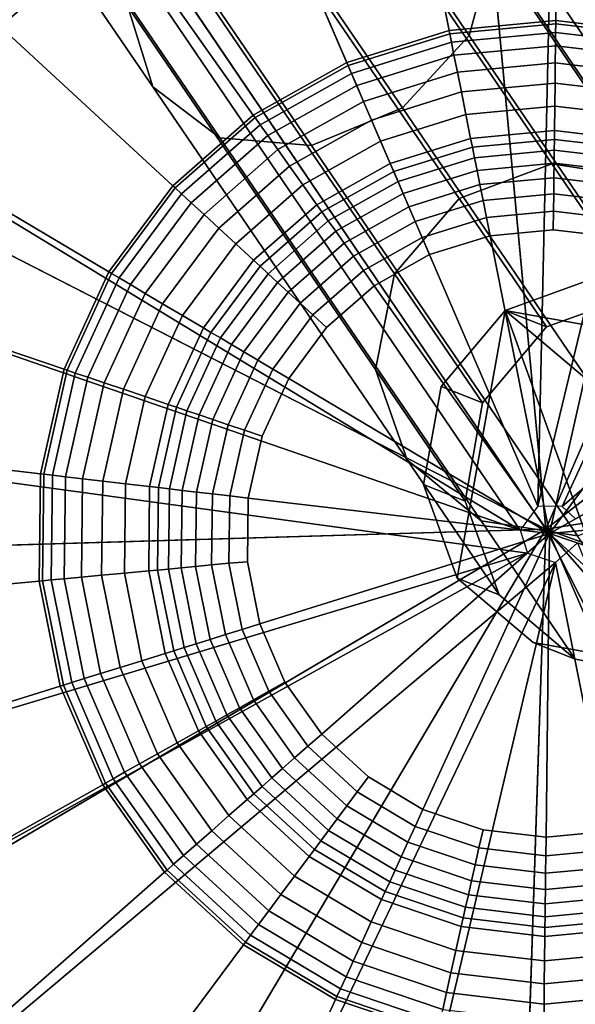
# Model space of a CAD drawing. Extents: x -43.1 to 43.1, y -41.3 to 41.3.
# Tile 283 of 656: x 17.448 to 17.897, y -28.705 to -27.91. Entities that reach past the tile are written whole.
import ezdxf

# ---------------------------------------------------------------- set-up
doc = ezdxf.new("R2010")
doc.units = 0
for name, color, linetype in [('CABLE.1', 18, 'CONTINUOUS'), ('LAMP', 7, 'CONTINUOUS'), ('LAMP_SUPPORT', 18, 'CONTINUOUS'), ('METAL_BASE', 254, 'CONTINUOUS')]:
    doc.layers.add(name, color=color, linetype=linetype)

msp = doc.modelspace()

# ---------------------------------------------------------------- linework, layer by layer
at = {"layer": 'CABLE.1'}
for points in [[(17.514, -27.3885, 33.0604), (17.4897, -27.4527, 33.0181), (17.8108, -27.9224, 33.6641), (17.8303, -27.8512, 33.6967)], [(17.4897, -27.4527, 33.0181), (17.4341, -27.5086, 33.0022), (17.757, -27.981, 33.6518), (17.8108, -27.9224, 33.6641)], [(17.2453, -27.5105, 33.1154), (17.2317, -27.4552, 33.1727), (17.5352, -27.8992, 33.7833), (17.5553, -27.964, 33.7391)], [(17.4341, -27.5086, 33.0022), (17.3622, -27.5413, 33.0169), (17.6834, -28.0112, 33.6631), (17.757, -27.981, 33.6518)], [(17.293, -27.542, 33.0584), (17.2453, -27.5105, 33.1154), (17.5553, -27.964, 33.7391), (17.6095, -28.005, 33.6951)], [(17.3622, -27.5413, 33.0169), (17.293, -27.542, 33.0584), (17.6095, -28.005, 33.6951), (17.6834, -28.0112, 33.6631)], [(17.6085, -27.7695, 33.8283), (17.6822, -27.7393, 33.8169), (17.8778, -28.026, 34.4901), (17.8027, -28.0541, 34.4965)], [(17.6822, -27.7393, 33.8169), (17.756, -27.7455, 33.785), (17.9557, -28.0382, 34.472), (17.8778, -28.026, 34.4901)], [(17.756, -27.7455, 33.785), (17.8102, -27.7865, 33.741), (18.0155, -28.0873, 34.4472), (17.9557, -28.0382, 34.472)], [(17.5547, -27.828, 33.816), (17.6085, -27.7695, 33.8283), (17.8027, -28.0541, 34.4965), (17.7505, -28.1149, 34.4895)], [(17.8102, -27.7865, 33.741), (17.8303, -27.8512, 33.6967), (18.0411, -28.1603, 34.4221), (18.0155, -28.0873, 34.4472)], [(17.5352, -27.8992, 33.7833), (17.5547, -27.828, 33.816), (17.7505, -28.1149, 34.4895), (17.7352, -28.1922, 34.471)], [(17.8303, -27.8512, 33.6967), (17.8108, -27.9224, 33.6641), (18.0258, -28.2375, 34.4037), (18.0411, -28.1603, 34.4221)], [(17.5553, -27.964, 33.7391), (17.5352, -27.8992, 33.7833), (17.7352, -28.1922, 34.471), (17.7608, -28.2651, 34.446)], [(17.8108, -27.9224, 33.6641), (17.757, -27.981, 33.6518), (17.9736, -28.2983, 34.3967), (18.0258, -28.2375, 34.4037)], [(17.6095, -28.005, 33.6951), (17.5553, -27.964, 33.7391), (17.7608, -28.2651, 34.446), (17.8206, -28.3143, 34.4212)], [(17.757, -27.981, 33.6518), (17.6834, -28.0112, 33.6631), (17.8985, -28.3264, 34.4031), (17.9736, -28.2983, 34.3967)], [(17.6834, -28.0112, 33.6631), (17.6095, -28.005, 33.6951), (17.8206, -28.3143, 34.4212), (17.8985, -28.3264, 34.4031)], [(17.8027, -28.0541, 34.4965), (17.8778, -28.026, 34.4901), (17.9491, -28.1304, 35.2264), (17.8734, -28.1577, 35.2272)], [(17.8778, -28.026, 34.4901), (17.9557, -28.0382, 34.472), (18.0284, -28.1447, 35.2229), (17.9491, -28.1304, 35.2264)], [(17.7505, -28.1149, 34.4895), (17.8027, -28.0541, 34.4965), (17.8734, -28.1577, 35.2272), (17.8216, -28.2191, 35.225)], [(17.7352, -28.1922, 34.471), (17.7505, -28.1149, 34.4895), (17.8216, -28.2191, 35.225), (17.8076, -28.2983, 35.2203)], [(17.84, -28.1444, 36.3847), (17.9156, -28.1171, 36.3865), (17.9947, -28.1313, 36.389), (18.0561, -28.1832, 36.3913)], [(17.8734, -28.1577, 35.2272), (17.9491, -28.1304, 35.2264), (17.9156, -28.1171, 36.3865), (17.84, -28.1444, 36.3847)], [(17.84, -28.1444, 36.3847), (17.8012, -28.3606, 36.386), (17.774, -28.285, 36.3844), (17.7882, -28.2059, 36.3839)], [(17.8216, -28.2191, 35.225), (17.8734, -28.1577, 35.2272), (17.84, -28.1444, 36.3847), (17.7882, -28.2059, 36.3839)], [(17.84, -28.1444, 36.3847), (17.9417, -28.4266, 36.3908), (17.8626, -28.4124, 36.3884), (17.8012, -28.3606, 36.386)], [(17.84, -28.1444, 36.3847), (18.0692, -28.3379, 36.3935), (18.0173, -28.3994, 36.3927), (17.9417, -28.4266, 36.3908)], [(17.84, -28.1444, 36.3847), (18.0561, -28.1832, 36.3913), (18.0834, -28.2588, 36.393), (18.0692, -28.3379, 36.3935)], [(17.7608, -28.2651, 34.446), (17.7352, -28.1922, 34.471), (17.8076, -28.2983, 35.2203), (17.835, -28.374, 35.2145)], [(17.8076, -28.2983, 35.2203), (17.8216, -28.2191, 35.225), (17.7882, -28.2059, 36.3839), (17.774, -28.285, 36.3844)], [(17.8206, -28.3143, 34.4212), (17.7608, -28.2651, 34.446), (17.835, -28.374, 35.2145), (17.8966, -28.426, 35.2091)], [(17.835, -28.374, 35.2145), (17.8076, -28.2983, 35.2203), (17.774, -28.285, 36.3844), (17.8012, -28.3606, 36.386)], [(17.8985, -28.3264, 34.4031), (17.8206, -28.3143, 34.4212), (17.8966, -28.426, 35.2091), (17.9759, -28.4402, 35.2055)], [(17.8966, -28.426, 35.2091), (17.835, -28.374, 35.2145), (17.8012, -28.3606, 36.386), (17.8626, -28.4124, 36.3884)], [(17.9759, -28.4402, 35.2055), (17.8966, -28.426, 35.2091), (17.8626, -28.4124, 36.3884), (17.9417, -28.4266, 36.3908)]]:
    msp.add_3dface(points, dxfattribs=at)
at = {"layer": 'LAMP'}
for points in [[(17.6172, -27.6079, 41.1433), (17.4479, -27.6939, 41.1433), (17.8727, -28.3209, 41.1433), (17.8026, -27.5667, 41.1433)], [(17.9923, -27.573, 41.1433), (17.8026, -27.5667, 41.1433), (17.8727, -28.3209, 41.1433), (18.1746, -27.6262, 41.1433)], [(18.3378, -27.7231, 41.1434), (18.1746, -27.6262, 41.1433), (17.8727, -28.3209, 41.1433), (18.4719, -27.8576, 41.1434)], [(17.3053, -27.8192, 41.1433), (17.1984, -27.9761, 41.1433), (17.8727, -28.3209, 41.1433), (17.4479, -27.6939, 41.1433)], [(17.6703, -27.7559, 44.2735), (17.8171, -27.7233, 44.2735), (17.8727, -28.3209, 44.2735), (17.5361, -27.824, 44.2735)], [(17.9675, -27.7282, 44.2735), (18.1119, -27.7704, 44.2735), (17.8727, -28.3209, 44.2735), (17.8171, -27.7233, 44.2735)], [(17.3444, -27.8537, 44.2522), (17.4772, -27.737, 44.2522), (17.5361, -27.824, 44.2735), (17.4231, -27.9233, 44.2735)], [(18.2413, -27.8472, 44.2735), (18.3475, -27.9538, 44.2735), (17.8727, -28.3209, 44.2735), (18.1119, -27.7704, 44.2735)], [(17.4231, -27.9233, 44.2735), (17.5361, -27.824, 44.2735), (17.8727, -28.3209, 44.2735), (17.3384, -28.0477, 44.2735)], [(18.5683, -28.0211, 41.1434), (18.4719, -27.8576, 41.1434), (17.8727, -28.3209, 41.1433), (18.621, -28.2035, 41.1433)], [(18.4239, -28.0834, 44.2735), (18.4657, -28.2279, 44.2735), (17.8727, -28.3209, 44.2735), (18.3475, -27.9538, 44.2735)], [(17.1338, -28.1546, 41.1433), (17.1157, -28.3436, 41.1433), (17.8727, -28.3209, 41.1433), (17.1984, -27.9761, 41.1433)], [(17.2872, -28.1891, 44.2735), (17.3384, -28.0477, 44.2735), (17.8727, -28.3209, 44.2735), (17.2728, -28.3389, 44.2735)], [(18.6267, -28.3933, 41.1433), (18.621, -28.2035, 41.1433), (17.8727, -28.3209, 41.1433), (18.585, -28.5785, 41.1433)], [(18.4702, -28.3783, 44.2735), (18.4372, -28.5251, 44.2735), (17.8727, -28.3209, 44.2735), (18.4657, -28.2279, 44.2735)], [(17.1451, -28.5312, 41.1433), (17.2202, -28.7055, 41.1433), (17.8727, -28.3209, 41.1433), (17.1157, -28.3436, 41.1433)], [(17.3364, -28.8557, 41.1433), (17.4862, -28.9723, 41.1433), (17.8727, -28.3209, 41.1433), (17.2202, -28.7055, 41.1433)], [(17.2961, -28.4875, 44.2735), (17.2728, -28.3389, 44.2735), (17.8727, -28.3209, 44.2735), (17.3557, -28.6257, 44.2735)], [(17.4477, -28.7447, 44.2735), (17.3557, -28.6257, 44.2735), (17.8727, -28.3209, 44.2735), (17.5665, -28.8371, 44.2735)], [(17.6604, -29.048, 41.1433), (17.8478, -29.0779, 41.1433), (17.8727, -28.3209, 41.1433), (17.4862, -28.9723, 41.1433)], [(17.7044, -28.897, 44.2735), (17.5665, -28.8371, 44.2735), (17.8727, -28.3209, 44.2735), (17.853, -28.9208, 44.2735)], [(18.0369, -29.0603, 41.1433), (18.2156, -28.9963, 41.1433), (17.8727, -28.3209, 41.1433), (17.8478, -29.0779, 41.1433)], [(18.0028, -28.9069, 44.2735), (17.853, -28.9208, 44.2735), (17.8727, -28.3209, 44.2735), (18.1444, -28.8561, 44.2735)], [(18.3687, -28.659, 44.2735), (18.269, -28.7717, 44.2735), (17.8727, -28.3209, 44.2735), (18.4372, -28.5251, 44.2735)], [(18.4986, -28.7476, 41.1433), (18.585, -28.5785, 41.1433), (17.8727, -28.3209, 41.1433), (18.3728, -28.8898, 41.1433)], [(18.269, -28.7717, 44.2735), (18.1444, -28.8561, 44.2735), (17.8727, -28.3209, 44.2735)], [(18.3728, -28.8898, 41.1433), (17.8727, -28.3209, 41.1433), (18.2156, -28.9963, 41.1433)]]:
    msp.add_3dface(points, dxfattribs=at)
at = {"layer": 'LAMP_SUPPORT'}
for points in [[(17.8665, -28.3026, 40.5662), (17.4975, -27.4465, 40.5662), (17.6883, -27.387, 40.5662), (17.8873, -27.3685, 40.5662)], [(17.8665, -28.3026, 40.5662), (17.8873, -27.3685, 40.5662), (18.0858, -27.3918, 40.5662)], [(17.8859, -28.3028, 40.5662), (17.8665, -28.3026, 40.5662), (18.0858, -27.3918, 40.5662), (18.2752, -27.4558, 40.5662)], [(17.8665, -28.3026, 40.5662), (17.8522, -28.3218, 40.5662), (17.3232, -27.5444, 40.5662), (17.4975, -27.4465, 40.5662)], [(17.8859, -28.3028, 40.5662), (18.2752, -27.4558, 40.5662), (18.4471, -27.5578, 40.5662), (18.594, -27.6933, 40.5662)], [(17.8522, -28.3218, 40.5662), (17.0537, -27.8366, 40.5662), (17.1731, -27.6763, 40.5662), (17.3232, -27.5444, 40.5662)], [(17.8851, -27.5564, 36.7827), (17.7252, -27.5713, 36.7827), (17.7947, -27.9185, 36.7827), (17.8809, -27.9105, 36.7827)], [(18.0446, -27.5751, 36.7827), (17.8851, -27.5564, 36.7827), (17.8809, -27.9105, 36.7827), (17.9668, -27.9206, 36.7827)], [(17.7252, -27.5713, 36.7827), (17.5719, -27.6191, 36.7827), (17.712, -27.9443, 36.7827), (17.7947, -27.9185, 36.7827)], [(17.5719, -27.6191, 36.7827), (17.4318, -27.6977, 36.7827), (17.6365, -27.9867, 36.7827), (17.712, -27.9443, 36.7827)], [(17.4318, -27.6977, 36.7827), (17.3112, -27.8037, 36.7827), (17.5715, -28.0438, 36.7827), (17.6365, -27.9867, 36.7827)], [(17.8967, -28.3128, 40.5662), (17.8859, -28.3028, 40.5662), (18.594, -27.6933, 40.5662), (18.7096, -27.8564, 40.5662)], [(17.3112, -27.8037, 36.7827), (17.2153, -27.9325, 36.7827), (17.5198, -28.1132, 36.7827), (17.5715, -28.0438, 36.7827)], [(17.8522, -28.3218, 40.5662), (16.9702, -28.0183, 40.5662), (17.0537, -27.8366, 40.5662)], [(17.8809, -27.9105, 36.7827), (17.7947, -27.9185, 36.7827), (17.7952, -27.9211, 36.763), (17.8808, -27.9131, 36.763)], [(17.8808, -27.9131, 36.763), (17.7952, -27.9211, 36.763), (17.7965, -27.9279, 36.7108), (17.8807, -27.9201, 36.7108)], [(17.9663, -27.9231, 36.763), (17.8808, -27.9131, 36.763), (17.8807, -27.9201, 36.7108), (17.9647, -27.9299, 36.7108)], [(17.9668, -27.9206, 36.7827), (17.8809, -27.9105, 36.7827), (17.8808, -27.9131, 36.763), (17.9663, -27.9231, 36.763)], [(17.7947, -27.9185, 36.7827), (17.712, -27.9443, 36.7827), (17.7131, -27.9467, 36.763), (17.7952, -27.9211, 36.763)], [(17.7952, -27.9211, 36.763), (17.7131, -27.9467, 36.763), (17.7158, -27.9531, 36.7108), (17.7965, -27.9279, 36.7108)], [(17.8807, -27.9201, 36.7108), (17.7965, -27.9279, 36.7108), (17.7986, -27.9384, 36.6355), (17.8806, -27.9308, 36.6355)], [(17.9647, -27.9299, 36.7108), (17.8807, -27.9201, 36.7108), (17.8806, -27.9308, 36.6355), (17.9624, -27.9404, 36.6355)], [(17.7965, -27.9279, 36.7108), (17.7158, -27.9531, 36.7108), (17.7201, -27.9629, 36.6355), (17.7986, -27.9384, 36.6355)], [(17.8806, -27.9308, 36.6355), (17.7986, -27.9384, 36.6355), (17.8014, -27.952, 36.5472), (17.8805, -27.9447, 36.5472)], [(17.9624, -27.9404, 36.6355), (17.8806, -27.9308, 36.6355), (17.8805, -27.9447, 36.5472), (17.9593, -27.9539, 36.5472)], [(17.2153, -27.9325, 36.7827), (17.1482, -28.0784, 36.7827), (17.4837, -28.1919, 36.7827), (17.5198, -28.1132, 36.7827)], [(17.7986, -27.9384, 36.6355), (17.7201, -27.9629, 36.6355), (17.7256, -27.9757, 36.5472), (17.8014, -27.952, 36.5472)], [(17.712, -27.9443, 36.7827), (17.6365, -27.9867, 36.7827), (17.6381, -27.9888, 36.763), (17.7131, -27.9467, 36.763)], [(17.7131, -27.9467, 36.763), (17.6381, -27.9888, 36.763), (17.6421, -27.9945, 36.7108), (17.7158, -27.9531, 36.7108)], [(17.8805, -27.9447, 36.5472), (17.8014, -27.952, 36.5472), (17.8046, -27.9681, 36.4555), (17.8803, -27.9611, 36.4555)], [(17.9593, -27.9539, 36.5472), (17.8805, -27.9447, 36.5472), (17.8803, -27.9611, 36.4555), (17.9557, -27.97, 36.4555)], [(17.7158, -27.9531, 36.7108), (17.6421, -27.9945, 36.7108), (17.6483, -28.0032, 36.6355), (17.7201, -27.9629, 36.6355)], [(17.8014, -27.952, 36.5472), (17.7256, -27.9757, 36.5472), (17.7321, -27.9908, 36.4555), (17.8046, -27.9681, 36.4555)], [(17.8803, -27.9611, 36.4555), (17.8046, -27.9681, 36.4555), (17.8082, -27.9862, 36.3703), (17.88, -27.9795, 36.3703)], [(17.9557, -27.97, 36.4555), (17.8803, -27.9611, 36.4555), (17.88, -27.9795, 36.3703), (17.9517, -27.9879, 36.3703)], [(17.7201, -27.9629, 36.6355), (17.6483, -28.0032, 36.6355), (17.6563, -28.0145, 36.5472), (17.7256, -27.9757, 36.5472)], [(17.8046, -27.9681, 36.4555), (17.7321, -27.9908, 36.4555), (17.7393, -28.0077, 36.3703), (17.8082, -27.9862, 36.3703)], [(17.7256, -27.9757, 36.5472), (17.6563, -28.0145, 36.5472), (17.6658, -28.028, 36.4555), (17.7321, -27.9908, 36.4555)], [(17.8082, -27.9862, 36.3703), (17.7393, -28.0077, 36.3703), (17.7472, -28.0258, 36.3013), (17.8121, -28.0056, 36.3013)], [(17.88, -27.9795, 36.3703), (17.8082, -27.9862, 36.3703), (17.8121, -28.0056, 36.3013), (17.8798, -27.9993, 36.3013)], [(17.9517, -27.9879, 36.3703), (17.88, -27.9795, 36.3703), (17.8798, -27.9993, 36.3013), (17.9473, -28.0072, 36.3013)], [(17.6365, -27.9867, 36.7827), (17.5715, -28.0438, 36.7827), (17.5735, -28.0456, 36.763), (17.6381, -27.9888, 36.763)], [(17.6381, -27.9888, 36.763), (17.5735, -28.0456, 36.763), (17.5786, -28.0503, 36.7108), (17.6421, -27.9945, 36.7108)], [(17.6421, -27.9945, 36.7108), (17.5786, -28.0503, 36.7108), (17.5864, -28.0576, 36.6355), (17.6483, -28.0032, 36.6355)], [(17.7321, -27.9908, 36.4555), (17.6658, -28.028, 36.4555), (17.6764, -28.043, 36.3703), (17.7393, -28.0077, 36.3703)], [(17.8798, -27.9993, 36.3013), (17.8121, -28.0056, 36.3013), (17.8135, -28.0126, 36.2841), (17.8797, -28.0064, 36.2841)], [(17.9473, -28.0072, 36.3013), (17.8798, -27.9993, 36.3013), (17.8797, -28.0064, 36.2841), (17.9458, -28.0141, 36.2841)], [(17.6483, -28.0032, 36.6355), (17.5864, -28.0576, 36.6355), (17.5967, -28.067, 36.5472), (17.6563, -28.0145, 36.5472)], [(17.7393, -28.0077, 36.3703), (17.6764, -28.043, 36.3703), (17.6879, -28.0591, 36.3013), (17.7472, -28.0258, 36.3013)], [(17.8121, -28.0056, 36.3013), (17.7472, -28.0258, 36.3013), (17.75, -28.0324, 36.2841), (17.8135, -28.0126, 36.2841)], [(17.8797, -28.0064, 36.2841), (17.8135, -28.0126, 36.2841), (17.8152, -28.0212, 36.2683), (17.8796, -28.0152, 36.2683)], [(17.9458, -28.0141, 36.2841), (17.8797, -28.0064, 36.2841), (17.8796, -28.0152, 36.2683), (17.9438, -28.0227, 36.2683)], [(17.8522, -28.3218, 40.5662), (17.858, -28.3403, 40.5662), (16.9263, -28.2133, 40.5662), (16.9702, -28.0183, 40.5662)], [(17.6563, -28.0145, 36.5472), (17.5967, -28.067, 36.5472), (17.6087, -28.0781, 36.4555), (17.6658, -28.028, 36.4555)], [(17.8135, -28.0126, 36.2841), (17.75, -28.0324, 36.2841), (17.7535, -28.0405, 36.2683), (17.8152, -28.0212, 36.2683)], [(17.8796, -28.0152, 36.2683), (17.8152, -28.0212, 36.2683), (17.8173, -28.0314, 36.2543), (17.8795, -28.0256, 36.2543)], [(17.9438, -28.0227, 36.2683), (17.8796, -28.0152, 36.2683), (17.8795, -28.0256, 36.2543), (17.9416, -28.0328, 36.2543)], [(17.7472, -28.0258, 36.3013), (17.6879, -28.0591, 36.3013), (17.692, -28.0649, 36.2841), (17.75, -28.0324, 36.2841)], [(17.8152, -28.0212, 36.2683), (17.7535, -28.0405, 36.2683), (17.7576, -28.05, 36.2543), (17.8173, -28.0314, 36.2543)], [(17.8795, -28.0256, 36.2543), (17.8173, -28.0314, 36.2543), (17.8196, -28.0429, 36.2426), (17.8793, -28.0373, 36.2426)], [(17.9416, -28.0328, 36.2543), (17.8795, -28.0256, 36.2543), (17.8793, -28.0373, 36.2426), (17.939, -28.0443, 36.2426)], [(17.6658, -28.028, 36.4555), (17.6087, -28.0781, 36.4555), (17.6223, -28.0906, 36.3703), (17.6764, -28.043, 36.3703)], [(17.75, -28.0324, 36.2841), (17.692, -28.0649, 36.2841), (17.6971, -28.0721, 36.2683), (17.7535, -28.0405, 36.2683)], [(17.8173, -28.0314, 36.2543), (17.7576, -28.05, 36.2543), (17.7622, -28.0607, 36.2426), (17.8196, -28.0429, 36.2426)], [(17.7535, -28.0405, 36.2683), (17.6971, -28.0721, 36.2683), (17.7031, -28.0806, 36.2543), (17.7576, -28.05, 36.2543)], [(17.8793, -28.0373, 36.2426), (17.8196, -28.0429, 36.2426), (17.8221, -28.0556, 36.2337), (17.8792, -28.0503, 36.2337)], [(17.939, -28.0443, 36.2426), (17.8793, -28.0373, 36.2426), (17.8792, -28.0503, 36.2337), (17.9361, -28.057, 36.2337)], [(17.5715, -28.0438, 36.7827), (17.5198, -28.1132, 36.7827), (17.5221, -28.1146, 36.763), (17.5735, -28.0456, 36.763)], [(17.5735, -28.0456, 36.763), (17.5221, -28.1146, 36.763), (17.5281, -28.1181, 36.7108), (17.5786, -28.0503, 36.7108)], [(17.6764, -28.043, 36.3703), (17.6223, -28.0906, 36.3703), (17.6368, -28.104, 36.3013), (17.6879, -28.0591, 36.3013)], [(17.7576, -28.05, 36.2543), (17.7031, -28.0806, 36.2543), (17.7099, -28.0901, 36.2426), (17.7622, -28.0607, 36.2426)], [(17.8196, -28.0429, 36.2426), (17.7622, -28.0607, 36.2426), (17.7674, -28.0727, 36.2337), (17.8221, -28.0556, 36.2337)], [(17.5786, -28.0503, 36.7108), (17.5281, -28.1181, 36.7108), (17.5373, -28.1236, 36.6355), (17.5864, -28.0576, 36.6355)], [(17.5864, -28.0576, 36.6355), (17.5373, -28.1236, 36.6355), (17.5492, -28.1307, 36.5472), (17.5967, -28.067, 36.5472)], [(17.8221, -28.0556, 36.2337), (17.7674, -28.0727, 36.2337), (17.7729, -28.0856, 36.228), (17.8249, -28.0694, 36.228)], [(17.8792, -28.0503, 36.2337), (17.8221, -28.0556, 36.2337), (17.8249, -28.0694, 36.228), (17.879, -28.0644, 36.228)], [(17.9361, -28.057, 36.2337), (17.8792, -28.0503, 36.2337), (17.879, -28.0644, 36.228), (17.933, -28.0707, 36.228)], [(17.6879, -28.0591, 36.3013), (17.6368, -28.104, 36.3013), (17.642, -28.1088, 36.2841), (17.692, -28.0649, 36.2841)], [(17.692, -28.0649, 36.2841), (17.642, -28.1088, 36.2841), (17.6485, -28.1148, 36.2683), (17.6971, -28.0721, 36.2683)], [(17.7622, -28.0607, 36.2426), (17.7099, -28.0901, 36.2426), (17.7174, -28.1007, 36.2337), (17.7674, -28.0727, 36.2337)], [(17.879, -28.0644, 36.228), (17.8249, -28.0694, 36.228), (17.8278, -28.0841, 36.226), (17.8788, -28.0794, 36.226)], [(17.933, -28.0707, 36.228), (17.879, -28.0644, 36.228), (17.8788, -28.0794, 36.226), (17.9298, -28.0853, 36.226)], [(17.5967, -28.067, 36.5472), (17.5492, -28.1307, 36.5472), (17.5633, -28.1391, 36.4555), (17.6087, -28.0781, 36.4555)], [(17.6971, -28.0721, 36.2683), (17.6485, -28.1148, 36.2683), (17.6561, -28.1218, 36.2543), (17.7031, -28.0806, 36.2543)], [(17.7674, -28.0727, 36.2337), (17.7174, -28.1007, 36.2337), (17.7255, -28.1122, 36.228), (17.7729, -28.0856, 36.228)], [(17.8249, -28.0694, 36.228), (17.7729, -28.0856, 36.228), (17.7789, -28.0994, 36.226), (17.8278, -28.0841, 36.226)], [(17.1482, -28.0784, 36.7827), (17.1129, -28.2351, 36.7827), (17.4647, -28.2763, 36.7827), (17.4837, -28.1919, 36.7827)], [(17.6087, -28.0781, 36.4555), (17.5633, -28.1391, 36.4555), (17.5792, -28.1485, 36.3703), (17.6223, -28.0906, 36.3703)], [(17.7031, -28.0806, 36.2543), (17.6561, -28.1218, 36.2543), (17.6648, -28.1298, 36.2426), (17.7099, -28.0901, 36.2426)], [(17.9298, -28.0853, 36.226), (17.8788, -28.0794, 36.226), (17.8278, -28.0841, 36.226), (17.8759, -28.3245, 36.226)], [(17.7729, -28.0856, 36.228), (17.7255, -28.1122, 36.228), (17.7342, -28.1245, 36.226), (17.7789, -28.0994, 36.226)], [(17.8278, -28.0841, 36.226), (17.7789, -28.0994, 36.226), (17.7342, -28.1245, 36.226), (17.8759, -28.3245, 36.226)], [(18.0224, -28.1279, 36.226), (17.9783, -28.1018, 36.226), (17.9298, -28.0853, 36.226), (17.8759, -28.3245, 36.226)], [(17.6223, -28.0906, 36.3703), (17.5792, -28.1485, 36.3703), (17.5962, -28.1585, 36.3013), (17.6368, -28.104, 36.3013)], [(17.7099, -28.0901, 36.2426), (17.6648, -28.1298, 36.2426), (17.6743, -28.1386, 36.2337), (17.7174, -28.1007, 36.2337)], [(17.6368, -28.104, 36.3013), (17.5962, -28.1585, 36.3013), (17.6023, -28.1622, 36.2841), (17.642, -28.1088, 36.2841)], [(17.7174, -28.1007, 36.2337), (17.6743, -28.1386, 36.2337), (17.6846, -28.1481, 36.228), (17.7255, -28.1122, 36.228)], [(17.5198, -28.1132, 36.7827), (17.4837, -28.1919, 36.7827), (17.4861, -28.1927, 36.763), (17.5221, -28.1146, 36.763)], [(17.642, -28.1088, 36.2841), (17.6023, -28.1622, 36.2841), (17.6099, -28.1667, 36.2683), (17.6485, -28.1148, 36.2683)], [(17.7255, -28.1122, 36.228), (17.6846, -28.1481, 36.228), (17.6957, -28.1583, 36.226), (17.7342, -28.1245, 36.226)], [(17.5221, -28.1146, 36.763), (17.4861, -28.1927, 36.763), (17.4927, -28.195, 36.7108), (17.5281, -28.1181, 36.7108)], [(17.5281, -28.1181, 36.7108), (17.4927, -28.195, 36.7108), (17.5029, -28.1984, 36.6355), (17.5373, -28.1236, 36.6355)], [(17.6485, -28.1148, 36.2683), (17.6099, -28.1667, 36.2683), (17.6188, -28.172, 36.2543), (17.6561, -28.1218, 36.2543)], [(17.5373, -28.1236, 36.6355), (17.5029, -28.1984, 36.6355), (17.516, -28.2028, 36.5472), (17.5492, -28.1307, 36.5472)], [(17.6561, -28.1218, 36.2543), (17.6188, -28.172, 36.2543), (17.6289, -28.178, 36.2426), (17.6648, -28.1298, 36.2426)], [(17.7342, -28.1245, 36.226), (17.6957, -28.1583, 36.226), (17.6651, -28.1994, 36.226), (17.8759, -28.3245, 36.226)], [(18.0897, -28.2045, 36.226), (18.0601, -28.1627, 36.226), (18.0224, -28.1279, 36.226), (17.8759, -28.3245, 36.226)], [(17.5492, -28.1307, 36.5472), (17.516, -28.2028, 36.5472), (17.5316, -28.2081, 36.4555), (17.5633, -28.1391, 36.4555)], [(17.6648, -28.1298, 36.2426), (17.6289, -28.178, 36.2426), (17.6401, -28.1846, 36.2337), (17.6743, -28.1386, 36.2337)], [(17.5633, -28.1391, 36.4555), (17.5316, -28.2081, 36.4555), (17.5491, -28.214, 36.3703), (17.5792, -28.1485, 36.3703)], [(17.6743, -28.1386, 36.2337), (17.6401, -28.1846, 36.2337), (17.6522, -28.1918, 36.228), (17.6846, -28.1481, 36.228)], [(17.5792, -28.1485, 36.3703), (17.5491, -28.214, 36.3703), (17.5678, -28.2203, 36.3013), (17.5962, -28.1585, 36.3013)], [(17.6846, -28.1481, 36.228), (17.6522, -28.1918, 36.228), (17.6651, -28.1994, 36.226), (17.6957, -28.1583, 36.226)], [(17.5962, -28.1585, 36.3013), (17.5678, -28.2203, 36.3013), (17.5745, -28.2226, 36.2841), (17.6023, -28.1622, 36.2841)], [(17.6023, -28.1622, 36.2841), (17.5745, -28.2226, 36.2841), (17.5829, -28.2254, 36.2683), (17.6099, -28.1667, 36.2683)], [(17.6099, -28.1667, 36.2683), (17.5829, -28.2254, 36.2683), (17.5927, -28.2288, 36.2543), (17.6188, -28.172, 36.2543)], [(17.6188, -28.172, 36.2543), (17.5927, -28.2288, 36.2543), (17.6038, -28.2325, 36.2426), (17.6289, -28.178, 36.2426)], [(17.6289, -28.178, 36.2426), (17.6038, -28.2325, 36.2426), (17.6161, -28.2367, 36.2337), (17.6401, -28.1846, 36.2337)], [(17.6401, -28.1846, 36.2337), (17.6161, -28.2367, 36.2337), (17.6294, -28.2412, 36.228), (17.6522, -28.1918, 36.228)], [(17.4837, -28.1919, 36.7827), (17.4647, -28.2763, 36.7827), (17.4673, -28.2766, 36.763), (17.4861, -28.1927, 36.763)], [(17.4861, -28.1927, 36.763), (17.4673, -28.2766, 36.763), (17.4742, -28.2775, 36.7108), (17.4927, -28.195, 36.7108)], [(17.6522, -28.1918, 36.228), (17.6294, -28.2412, 36.228), (17.6437, -28.246, 36.226), (17.6651, -28.1994, 36.226)], [(17.4927, -28.195, 36.7108), (17.4742, -28.2775, 36.7108), (17.4848, -28.2787, 36.6355), (17.5029, -28.1984, 36.6355)], [(17.5029, -28.1984, 36.6355), (17.4848, -28.2787, 36.6355), (17.4986, -28.2803, 36.5472), (17.516, -28.2028, 36.5472)], [(17.6651, -28.1994, 36.226), (17.6437, -28.246, 36.226), (17.6324, -28.296, 36.226), (17.8759, -28.3245, 36.226)], [(17.516, -28.2028, 36.5472), (17.4986, -28.2803, 36.5472), (17.5149, -28.2822, 36.4555), (17.5316, -28.2081, 36.4555)], [(17.5316, -28.2081, 36.4555), (17.5149, -28.2822, 36.4555), (17.5332, -28.2844, 36.3703), (17.5491, -28.214, 36.3703)], [(18.12, -28.3018, 36.226), (18.11, -28.2516, 36.226), (18.0897, -28.2045, 36.226), (17.8759, -28.3245, 36.226)], [(17.858, -28.3403, 40.5662), (16.9632, -28.6091, 40.5662), (16.9239, -28.4131, 40.5662), (16.9263, -28.2133, 40.5662)], [(17.5491, -28.214, 36.3703), (17.5332, -28.2844, 36.3703), (17.5528, -28.2867, 36.3013), (17.5678, -28.2203, 36.3013)], [(17.5678, -28.2203, 36.3013), (17.5528, -28.2867, 36.3013), (17.5599, -28.2875, 36.2841), (17.5745, -28.2226, 36.2841)], [(17.5745, -28.2226, 36.2841), (17.5599, -28.2875, 36.2841), (17.5687, -28.2885, 36.2683), (17.5829, -28.2254, 36.2683)], [(17.5829, -28.2254, 36.2683), (17.5687, -28.2885, 36.2683), (17.579, -28.2897, 36.2543), (17.5927, -28.2288, 36.2543)], [(17.5927, -28.2288, 36.2543), (17.579, -28.2897, 36.2543), (17.5906, -28.2911, 36.2426), (17.6038, -28.2325, 36.2426)], [(17.6038, -28.2325, 36.2426), (17.5906, -28.2911, 36.2426), (17.6035, -28.2926, 36.2337), (17.6161, -28.2367, 36.2337)], [(17.1129, -28.2351, 36.7827), (17.111, -28.3957, 36.7827), (17.4636, -28.3629, 36.7827), (17.4647, -28.2763, 36.7827)], [(17.6161, -28.2367, 36.2337), (17.6035, -28.2926, 36.2337), (17.6175, -28.2942, 36.228), (17.6294, -28.2412, 36.228)], [(17.6294, -28.2412, 36.228), (17.6175, -28.2942, 36.228), (17.6324, -28.296, 36.226), (17.6437, -28.246, 36.226)], [(17.4647, -28.2763, 36.7827), (17.4636, -28.3629, 36.7827), (17.4662, -28.3627, 36.763), (17.4673, -28.2766, 36.763)], [(17.4673, -28.2766, 36.763), (17.4662, -28.3627, 36.763), (17.4732, -28.362, 36.7108), (17.4742, -28.2775, 36.7108)], [(17.4742, -28.2775, 36.7108), (17.4732, -28.362, 36.7108), (17.4838, -28.361, 36.6355), (17.4848, -28.2787, 36.6355)], [(17.4848, -28.2787, 36.6355), (17.4838, -28.361, 36.6355), (17.4977, -28.3597, 36.5472), (17.4986, -28.2803, 36.5472)], [(17.4986, -28.2803, 36.5472), (17.4977, -28.3597, 36.5472), (17.514, -28.3582, 36.4555), (17.5149, -28.2822, 36.4555)], [(17.5149, -28.2822, 36.4555), (17.514, -28.3582, 36.4555), (17.5324, -28.3565, 36.3703), (17.5332, -28.2844, 36.3703)], [(17.5332, -28.2844, 36.3703), (17.5324, -28.3565, 36.3703), (17.552, -28.3547, 36.3013), (17.5528, -28.2867, 36.3013)], [(17.5528, -28.2867, 36.3013), (17.552, -28.3547, 36.3013), (17.5591, -28.354, 36.2841), (17.5599, -28.2875, 36.2841)], [(17.5599, -28.2875, 36.2841), (17.5591, -28.354, 36.2841), (17.5679, -28.3532, 36.2683), (17.5687, -28.2885, 36.2683)], [(17.5687, -28.2885, 36.2683), (17.5679, -28.3532, 36.2683), (17.5782, -28.3522, 36.2543), (17.579, -28.2897, 36.2543)], [(17.579, -28.2897, 36.2543), (17.5782, -28.3522, 36.2543), (17.5899, -28.3511, 36.2426), (17.5906, -28.2911, 36.2426)], [(17.5906, -28.2911, 36.2426), (17.5899, -28.3511, 36.2426), (17.6028, -28.3499, 36.2337), (17.6035, -28.2926, 36.2337)], [(17.6035, -28.2926, 36.2337), (17.6028, -28.3499, 36.2337), (17.6168, -28.3486, 36.228), (17.6175, -28.2942, 36.228)], [(17.6175, -28.2942, 36.228), (17.6168, -28.3486, 36.228), (17.6318, -28.3473, 36.226), (17.6324, -28.296, 36.226)], [(17.6324, -28.296, 36.226), (17.6318, -28.3473, 36.226), (17.6419, -28.3975, 36.226), (17.8759, -28.3245, 36.226)], [(18.1082, -28.4031, 36.226), (18.1194, -28.3531, 36.226), (18.12, -28.3018, 36.226), (17.8759, -28.3245, 36.226)], [(17.6419, -28.3975, 36.226), (17.6621, -28.4446, 36.226), (17.6918, -28.4864, 36.226), (17.8759, -28.3245, 36.226)], [(17.6918, -28.4864, 36.226), (17.7295, -28.5211, 36.226), (17.7735, -28.5473, 36.226), (17.8759, -28.3245, 36.226)], [(17.7735, -28.5473, 36.226), (17.8221, -28.5637, 36.226), (17.873, -28.5697, 36.226), (17.8759, -28.3245, 36.226)], [(17.873, -28.5697, 36.226), (17.924, -28.5649, 36.226), (17.973, -28.5497, 36.226), (17.8759, -28.3245, 36.226)], [(17.973, -28.5497, 36.226), (18.0177, -28.5246, 36.226), (18.0561, -28.4907, 36.226), (17.8759, -28.3245, 36.226)], [(18.0561, -28.4907, 36.226), (18.0868, -28.4496, 36.226), (18.1082, -28.4031, 36.226), (17.8759, -28.3245, 36.226)], [(17.8806, -28.3479, 40.5662), (17.8985, -28.3322, 40.5662), (18.2544, -29.2026, 40.5662), (18.0635, -29.262, 40.5662)], [(17.858, -28.3403, 40.5662), (17.0423, -28.7927, 40.5662), (16.9632, -28.6091, 40.5662)], [(17.858, -28.3403, 40.5662), (17.8806, -28.3479, 40.5662), (17.1578, -28.9558, 40.5662), (17.0423, -28.7927, 40.5662)], [(17.8806, -28.3479, 40.5662), (17.4766, -29.1933, 40.5662), (17.3047, -29.0913, 40.5662), (17.1578, -28.9558, 40.5662)], [(17.8806, -28.3479, 40.5662), (17.666, -29.2573, 40.5662), (17.4766, -29.1933, 40.5662)], [(17.5679, -28.3532, 36.2683), (17.5806, -28.4166, 36.2683), (17.5905, -28.4135, 36.2543), (17.5782, -28.3522, 36.2543)], [(17.5782, -28.3522, 36.2543), (17.5905, -28.4135, 36.2543), (17.6017, -28.41, 36.2426), (17.5899, -28.3511, 36.2426)], [(17.5899, -28.3511, 36.2426), (17.6017, -28.41, 36.2426), (17.6141, -28.4062, 36.2337), (17.6028, -28.3499, 36.2337)], [(17.6028, -28.3499, 36.2337), (17.6141, -28.4062, 36.2337), (17.6275, -28.402, 36.228), (17.6168, -28.3486, 36.228)], [(17.6168, -28.3486, 36.228), (17.6275, -28.402, 36.228), (17.6419, -28.3975, 36.226), (17.6318, -28.3473, 36.226)], [(17.8806, -28.3479, 40.5662), (18.0635, -29.262, 40.5662), (17.8645, -29.2806, 40.5662), (17.666, -29.2573, 40.5662)], [(17.4838, -28.361, 36.6355), (17.5, -28.4417, 36.6355), (17.5132, -28.4376, 36.5472), (17.4977, -28.3597, 36.5472)], [(17.4977, -28.3597, 36.5472), (17.5132, -28.4376, 36.5472), (17.5289, -28.4327, 36.4555), (17.514, -28.3582, 36.4555)], [(17.514, -28.3582, 36.4555), (17.5289, -28.4327, 36.4555), (17.5465, -28.4272, 36.3703), (17.5324, -28.3565, 36.3703)], [(17.5324, -28.3565, 36.3703), (17.5465, -28.4272, 36.3703), (17.5654, -28.4214, 36.3013), (17.552, -28.3547, 36.3013)], [(17.552, -28.3547, 36.3013), (17.5654, -28.4214, 36.3013), (17.5722, -28.4192, 36.2841), (17.5591, -28.354, 36.2841)], [(17.5591, -28.354, 36.2841), (17.5722, -28.4192, 36.2841), (17.5806, -28.4166, 36.2683), (17.5679, -28.3532, 36.2683)], [(17.111, -28.3957, 36.7827), (17.1425, -28.5532, 36.7827), (17.4806, -28.4478, 36.7827), (17.4636, -28.3629, 36.7827)], [(17.4636, -28.3629, 36.7827), (17.4806, -28.4478, 36.7827), (17.4831, -28.447, 36.763), (17.4662, -28.3627, 36.763)], [(17.4662, -28.3627, 36.763), (17.4831, -28.447, 36.763), (17.4898, -28.4449, 36.7108), (17.4732, -28.362, 36.7108)], [(17.4732, -28.362, 36.7108), (17.4898, -28.4449, 36.7108), (17.5, -28.4417, 36.6355), (17.4838, -28.361, 36.6355)], [(17.6275, -28.402, 36.228), (17.6491, -28.4519, 36.228), (17.6621, -28.4446, 36.226), (17.6419, -28.3975, 36.226)], [(17.6017, -28.41, 36.2426), (17.6255, -28.4652, 36.2426), (17.6368, -28.4588, 36.2337), (17.6141, -28.4062, 36.2337)], [(17.6141, -28.4062, 36.2337), (17.6368, -28.4588, 36.2337), (17.6491, -28.4519, 36.228), (17.6275, -28.402, 36.228)], [(17.5806, -28.4166, 36.2683), (17.6062, -28.476, 36.2683), (17.6152, -28.4709, 36.2543), (17.5905, -28.4135, 36.2543)], [(17.5905, -28.4135, 36.2543), (17.6152, -28.4709, 36.2543), (17.6255, -28.4652, 36.2426), (17.6017, -28.41, 36.2426)], [(17.5465, -28.4272, 36.3703), (17.5751, -28.4935, 36.3703), (17.5923, -28.4838, 36.3013), (17.5654, -28.4214, 36.3013)], [(17.5654, -28.4214, 36.3013), (17.5923, -28.4838, 36.3013), (17.5985, -28.4803, 36.2841), (17.5722, -28.4192, 36.2841)], [(17.5722, -28.4192, 36.2841), (17.5985, -28.4803, 36.2841), (17.6062, -28.476, 36.2683), (17.5806, -28.4166, 36.2683)], [(17.5289, -28.4327, 36.4555), (17.559, -28.5025, 36.4555), (17.5751, -28.4935, 36.3703), (17.5465, -28.4272, 36.3703)], [(17.5, -28.4417, 36.6355), (17.5326, -28.5173, 36.6355), (17.5447, -28.5105, 36.5472), (17.5132, -28.4376, 36.5472)], [(17.5132, -28.4376, 36.5472), (17.5447, -28.5105, 36.5472), (17.559, -28.5025, 36.4555), (17.5289, -28.4327, 36.4555)], [(17.4806, -28.4478, 36.7827), (17.5149, -28.5273, 36.7827), (17.5172, -28.526, 36.763), (17.4831, -28.447, 36.763)], [(17.4831, -28.447, 36.763), (17.5172, -28.526, 36.763), (17.5232, -28.5226, 36.7108), (17.4898, -28.4449, 36.7108)], [(17.4898, -28.4449, 36.7108), (17.5232, -28.5226, 36.7108), (17.5326, -28.5173, 36.6355), (17.5, -28.4417, 36.6355)], [(17.6491, -28.4519, 36.228), (17.6805, -28.4963, 36.228), (17.6918, -28.4864, 36.226), (17.6621, -28.4446, 36.226)], [(17.1425, -28.5532, 36.7827), (17.2061, -28.7007, 36.7827), (17.5149, -28.5273, 36.7827), (17.4806, -28.4478, 36.7827)], [(17.6368, -28.4588, 36.2337), (17.6699, -28.5056, 36.2337), (17.6805, -28.4963, 36.228), (17.6491, -28.4519, 36.228)], [(17.6255, -28.4652, 36.2426), (17.6602, -28.5142, 36.2426), (17.6699, -28.5056, 36.2337), (17.6368, -28.4588, 36.2337)], [(17.6062, -28.476, 36.2683), (17.6436, -28.5288, 36.2683), (17.6514, -28.5219, 36.2543), (17.6152, -28.4709, 36.2543)], [(17.6152, -28.4709, 36.2543), (17.6514, -28.5219, 36.2543), (17.6602, -28.5142, 36.2426), (17.6255, -28.4652, 36.2426)], [(17.5985, -28.4803, 36.2841), (17.637, -28.5346, 36.2841), (17.6436, -28.5288, 36.2683), (17.6062, -28.476, 36.2683)], [(17.5751, -28.4935, 36.3703), (17.6168, -28.5523, 36.3703), (17.6316, -28.5393, 36.3013), (17.5923, -28.4838, 36.3013)], [(17.5923, -28.4838, 36.3013), (17.6316, -28.5393, 36.3013), (17.637, -28.5346, 36.2841), (17.5985, -28.4803, 36.2841)], [(17.6805, -28.4963, 36.228), (17.7205, -28.5332, 36.228), (17.7295, -28.5211, 36.226), (17.6918, -28.4864, 36.226)], [(17.559, -28.5025, 36.4555), (17.6029, -28.5645, 36.4555), (17.6168, -28.5523, 36.3703), (17.5751, -28.4935, 36.3703)], [(17.5447, -28.5105, 36.5472), (17.5906, -28.5753, 36.5472), (17.6029, -28.5645, 36.4555), (17.559, -28.5025, 36.4555)], [(17.6699, -28.5056, 36.2337), (17.7121, -28.5445, 36.2337), (17.7205, -28.5332, 36.228), (17.6805, -28.4963, 36.228)], [(17.5326, -28.5173, 36.6355), (17.5802, -28.5845, 36.6355), (17.5906, -28.5753, 36.5472), (17.5447, -28.5105, 36.5472)], [(17.6602, -28.5142, 36.2426), (17.7043, -28.5549, 36.2426), (17.7121, -28.5445, 36.2337), (17.6699, -28.5056, 36.2337)], [(17.5232, -28.5226, 36.7108), (17.5721, -28.5916, 36.7108), (17.5802, -28.5845, 36.6355), (17.5326, -28.5173, 36.6355)], [(17.6514, -28.5219, 36.2543), (17.6973, -28.5643, 36.2543), (17.7043, -28.5549, 36.2426), (17.6602, -28.5142, 36.2426)], [(17.5149, -28.5273, 36.7827), (17.5649, -28.5979, 36.7827), (17.5669, -28.5962, 36.763), (17.5172, -28.526, 36.763)], [(17.5172, -28.526, 36.763), (17.5669, -28.5962, 36.763), (17.5721, -28.5916, 36.7108), (17.5232, -28.5226, 36.7108)], [(17.6436, -28.5288, 36.2683), (17.6911, -28.5726, 36.2683), (17.6973, -28.5643, 36.2543), (17.6514, -28.5219, 36.2543)], [(17.7205, -28.5332, 36.228), (17.7673, -28.561, 36.228), (17.7735, -28.5473, 36.226), (17.7295, -28.5211, 36.226)], [(17.2061, -28.7007, 36.7827), (17.2989, -28.8317, 36.7827), (17.5649, -28.5979, 36.7827), (17.5149, -28.5273, 36.7827)], [(17.6316, -28.5393, 36.3013), (17.6816, -28.5854, 36.3013), (17.6859, -28.5797, 36.2841), (17.637, -28.5346, 36.2841)], [(17.637, -28.5346, 36.2841), (17.6859, -28.5797, 36.2841), (17.6911, -28.5726, 36.2683), (17.6436, -28.5288, 36.2683)], [(17.7121, -28.5445, 36.2337), (17.7614, -28.5737, 36.2337), (17.7673, -28.561, 36.228), (17.7205, -28.5332, 36.228)], [(17.6168, -28.5523, 36.3703), (17.6698, -28.6012, 36.3703), (17.6816, -28.5854, 36.3013), (17.6316, -28.5393, 36.3013)], [(17.7043, -28.5549, 36.2426), (17.756, -28.5855, 36.2426), (17.7614, -28.5737, 36.2337), (17.7121, -28.5445, 36.2337)], [(17.7673, -28.561, 36.228), (17.8188, -28.5784, 36.228), (17.8221, -28.5637, 36.226), (17.7735, -28.5473, 36.226)], [(17.6029, -28.5645, 36.4555), (17.6588, -28.616, 36.4555), (17.6698, -28.6012, 36.3703), (17.6168, -28.5523, 36.3703)], [(17.6973, -28.5643, 36.2543), (17.7511, -28.5962, 36.2543), (17.756, -28.5855, 36.2426), (17.7043, -28.5549, 36.2426)], [(17.5906, -28.5753, 36.5472), (17.649, -28.6292, 36.5472), (17.6588, -28.616, 36.4555), (17.6029, -28.5645, 36.4555)], [(17.6911, -28.5726, 36.2683), (17.7467, -28.6056, 36.2683), (17.7511, -28.5962, 36.2543), (17.6973, -28.5643, 36.2543)], [(17.7614, -28.5737, 36.2337), (17.8157, -28.5921, 36.2337), (17.8188, -28.5784, 36.228), (17.7673, -28.561, 36.228)], [(17.8188, -28.5784, 36.228), (17.8728, -28.5847, 36.228), (17.873, -28.5697, 36.226), (17.8221, -28.5637, 36.226)], [(17.8728, -28.5847, 36.228), (17.927, -28.5797, 36.228), (17.924, -28.5649, 36.226), (17.873, -28.5697, 36.226)], [(17.6859, -28.5797, 36.2841), (17.7431, -28.6136, 36.2841), (17.7467, -28.6056, 36.2683), (17.6911, -28.5726, 36.2683)], [(17.756, -28.5855, 36.2426), (17.8128, -28.6048, 36.2426), (17.8157, -28.5921, 36.2337), (17.7614, -28.5737, 36.2337)], [(17.5802, -28.5845, 36.6355), (17.6407, -28.6403, 36.6355), (17.649, -28.6292, 36.5472), (17.5906, -28.5753, 36.5472)], [(17.6816, -28.5854, 36.3013), (17.7401, -28.6201, 36.3013), (17.7431, -28.6136, 36.2841), (17.6859, -28.5797, 36.2841)], [(17.8157, -28.5921, 36.2337), (17.8726, -28.5988, 36.2337), (17.8728, -28.5847, 36.228), (17.8188, -28.5784, 36.228)], [(17.8726, -28.5988, 36.2337), (17.9297, -28.5935, 36.2337), (17.927, -28.5797, 36.228), (17.8728, -28.5847, 36.228)], [(17.5721, -28.5916, 36.7108), (17.6343, -28.6489, 36.7108), (17.6407, -28.6403, 36.6355), (17.5802, -28.5845, 36.6355)], [(17.6698, -28.6012, 36.3703), (17.7318, -28.6381, 36.3703), (17.7401, -28.6201, 36.3013), (17.6816, -28.5854, 36.3013)], [(17.7511, -28.5962, 36.2543), (17.8103, -28.6162, 36.2543), (17.8128, -28.6048, 36.2426), (17.756, -28.5855, 36.2426)], [(17.2989, -28.8317, 36.7827), (17.417, -28.9406, 36.7827), (17.6286, -28.6566, 36.7827), (17.5649, -28.5979, 36.7827)], [(17.5649, -28.5979, 36.7827), (17.6286, -28.6566, 36.7827), (17.6301, -28.6545, 36.763), (17.5669, -28.5962, 36.763)], [(17.5669, -28.5962, 36.763), (17.6301, -28.6545, 36.763), (17.6343, -28.6489, 36.7108), (17.5721, -28.5916, 36.7108)], [(17.7467, -28.6056, 36.2683), (17.808, -28.6263, 36.2683), (17.8103, -28.6162, 36.2543), (17.7511, -28.5962, 36.2543)], [(17.8128, -28.6048, 36.2426), (17.8725, -28.6118, 36.2426), (17.8726, -28.5988, 36.2337), (17.8157, -28.5921, 36.2337)], [(17.8725, -28.6118, 36.2426), (17.9323, -28.6062, 36.2426), (17.9297, -28.5935, 36.2337), (17.8726, -28.5988, 36.2337)], [(17.6588, -28.616, 36.4555), (17.7241, -28.6548, 36.4555), (17.7318, -28.6381, 36.3703), (17.6698, -28.6012, 36.3703)], [(17.7431, -28.6136, 36.2841), (17.8061, -28.6349, 36.2841), (17.808, -28.6263, 36.2683), (17.7467, -28.6056, 36.2683)], [(17.8103, -28.6162, 36.2543), (17.8724, -28.6235, 36.2543), (17.8725, -28.6118, 36.2426), (17.8128, -28.6048, 36.2426)], [(17.8724, -28.6235, 36.2543), (17.9346, -28.6177, 36.2543), (17.9323, -28.6062, 36.2426), (17.8725, -28.6118, 36.2426)], [(17.7401, -28.6201, 36.3013), (17.8045, -28.6419, 36.3013), (17.8061, -28.6349, 36.2841), (17.7431, -28.6136, 36.2841)], [(17.649, -28.6292, 36.5472), (17.7173, -28.6697, 36.5472), (17.7241, -28.6548, 36.4555), (17.6588, -28.616, 36.4555)], [(17.7318, -28.6381, 36.3703), (17.8002, -28.6612, 36.3703), (17.8045, -28.6419, 36.3013), (17.7401, -28.6201, 36.3013)], [(17.808, -28.6263, 36.2683), (17.8722, -28.6339, 36.2683), (17.8724, -28.6235, 36.2543), (17.8103, -28.6162, 36.2543)], [(17.8722, -28.6339, 36.2683), (17.9366, -28.6279, 36.2683), (17.9346, -28.6177, 36.2543), (17.8724, -28.6235, 36.2543)], [(17.6407, -28.6403, 36.6355), (17.7115, -28.6823, 36.6355), (17.7173, -28.6697, 36.5472), (17.649, -28.6292, 36.5472)], [(17.8061, -28.6349, 36.2841), (17.8721, -28.6427, 36.2841), (17.8722, -28.6339, 36.2683), (17.808, -28.6263, 36.2683)], [(17.8721, -28.6427, 36.2841), (17.9383, -28.6365, 36.2841), (17.9366, -28.6279, 36.2683), (17.8722, -28.6339, 36.2683)], [(17.7241, -28.6548, 36.4555), (17.7961, -28.6791, 36.4555), (17.8002, -28.6612, 36.3703), (17.7318, -28.6381, 36.3703)], [(17.8045, -28.6419, 36.3013), (17.872, -28.6498, 36.3013), (17.8721, -28.6427, 36.2841), (17.8061, -28.6349, 36.2841)], [(17.872, -28.6498, 36.3013), (17.9397, -28.6435, 36.3013), (17.9383, -28.6365, 36.2841), (17.8721, -28.6427, 36.2841)], [(17.6343, -28.6489, 36.7108), (17.707, -28.6921, 36.7108), (17.7115, -28.6823, 36.6355), (17.6407, -28.6403, 36.6355)], [(17.8002, -28.6612, 36.3703), (17.8718, -28.6696, 36.3703), (17.872, -28.6498, 36.3013), (17.8045, -28.6419, 36.3013)], [(17.8718, -28.6696, 36.3703), (17.9436, -28.6629, 36.3703), (17.9397, -28.6435, 36.3013), (17.872, -28.6498, 36.3013)], [(17.6301, -28.6545, 36.763), (17.7041, -28.6984, 36.763), (17.707, -28.6921, 36.7108), (17.6343, -28.6489, 36.7108)], [(17.417, -28.9406, 36.7827), (17.5551, -29.0225, 36.7827), (17.703, -28.7008, 36.7827), (17.6286, -28.6566, 36.7827)], [(17.6286, -28.6566, 36.7827), (17.703, -28.7008, 36.7827), (17.7041, -28.6984, 36.763), (17.6301, -28.6545, 36.763)], [(17.7173, -28.6697, 36.5472), (17.7925, -28.6952, 36.5472), (17.7961, -28.6791, 36.4555), (17.7241, -28.6548, 36.4555)], [(17.7961, -28.6791, 36.4555), (17.8716, -28.688, 36.4555), (17.8718, -28.6696, 36.3703), (17.8002, -28.6612, 36.3703)], [(17.7115, -28.6823, 36.6355), (17.7895, -28.7087, 36.6355), (17.7925, -28.6952, 36.5472), (17.7173, -28.6697, 36.5472)], [(17.8716, -28.688, 36.4555), (17.9472, -28.6809, 36.4555), (17.9436, -28.6629, 36.3703), (17.8718, -28.6696, 36.3703)], [(17.707, -28.6921, 36.7108), (17.7871, -28.7192, 36.7108), (17.7895, -28.7087, 36.6355), (17.7115, -28.6823, 36.6355)], [(17.7925, -28.6952, 36.5472), (17.8714, -28.7044, 36.5472), (17.8716, -28.688, 36.4555), (17.7961, -28.6791, 36.4555)], [(17.8714, -28.7044, 36.5472), (17.9505, -28.697, 36.5472), (17.9472, -28.6809, 36.4555), (17.8716, -28.688, 36.4555)], [(17.7041, -28.6984, 36.763), (17.7856, -28.726, 36.763), (17.7871, -28.7192, 36.7108), (17.707, -28.6921, 36.7108)], [(17.5551, -29.0225, 36.7827), (17.7072, -29.074, 36.7827), (17.785, -28.7285, 36.7827), (17.703, -28.7008, 36.7827)], [(17.703, -28.7008, 36.7827), (17.785, -28.7285, 36.7827), (17.7856, -28.726, 36.763), (17.7041, -28.6984, 36.763)], [(17.7895, -28.7087, 36.6355), (17.8712, -28.7183, 36.6355), (17.8714, -28.7044, 36.5472), (17.7925, -28.6952, 36.5472)], [(17.8712, -28.7183, 36.6355), (17.9532, -28.7106, 36.6355), (17.9505, -28.697, 36.5472), (17.8714, -28.7044, 36.5472)]]:
    msp.add_3dface(points, dxfattribs=at)
at = {"layer": 'METAL_BASE'}
msp.add_3dface([(17.2967, -27.9283, 39.312), (17.3273, -27.909, 39.447), (17.525, -27.7839, 39.312), (17.3273, -27.909, 39.1769)], dxfattribs=at)

doc.saveas('drawing.dxf')
